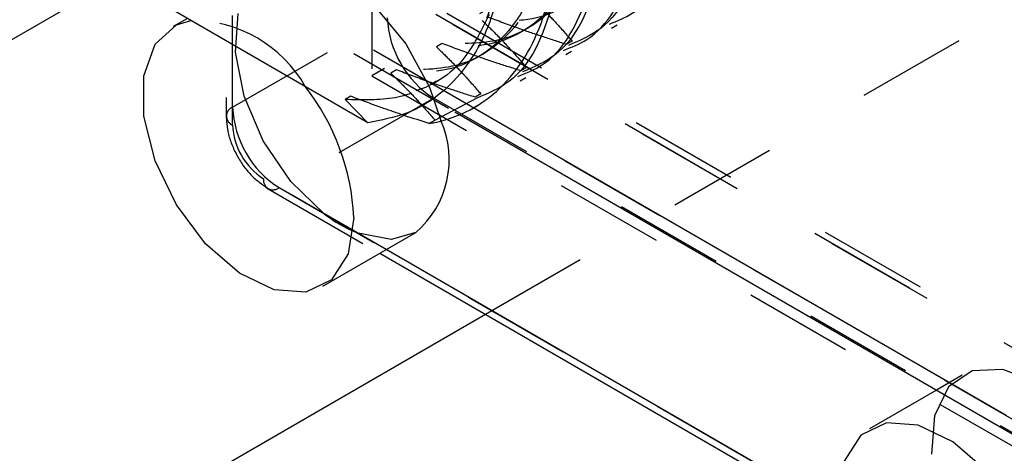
# Model space of a CAD drawing. Header units: inches. Extents: x 1907 to 2452, y -210 to -54.
# Tile 427 of 656: x 2002.32 to 2003.22, y -205.798 to -205.402. Entities that reach past the tile are written whole.
import ezdxf

# ---------------------------------------------------------------- set-up
doc = ezdxf.new("R2010")
doc.units = ezdxf.units.IN
doc.header["$LTSCALE"] = 0.5
doc.header["$MEASUREMENT"] = 0
doc.linetypes.add('HIDDEN', pattern=[0.225, 0.15, -0.075])
doc.layers.add('SID-M-H', color=4, linetype='HIDDEN')
doc.layers.add('SID-M-S', color=105, linetype='Continuous')

msp = doc.modelspace()

# ---------------------------------------------------------------- linework, layer by layer
at = {"layer": 'SID-M-H'}
for p, q in [((2002.74529, -205.67126), (2006.74789, -203.36061)), ((2002.6415, -203.7471), (2002.6415, -205.45355)), ((2003.34605, -205.04683), (2002.6415, -205.45355)), ((2002.51422, -205.49845), (2002.51422, -205.26515)), ((2002.50837, -205.27331), (2002.50837, -205.49028)), ((2003.30618, -205.74742), (2002.52837, -205.29839)), ((2003.31618, -205.74643), (2002.53836, -205.2974)), ((2002.54251, -205.30656), (2003.32033, -205.75558)), ((2002.72971, -205.47993), (2002.44351, -205.31471)), ((2002.4518, -205.33303), (2002.71747, -205.4864)), ((2002.4718, -205.33105), (2003.24961, -205.78007)), ((2002.64466, -205.39054), (2002.67268, -205.42425)), ((2002.51683, -205.43179), (2002.51942, -205.39659)), ((2002.51422, -205.48212), (2002.65564, -205.40048)), ((2002.77877, -205.41282), (2002.78399, -205.4098)), ((2002.67268, -205.42425), (2002.69425, -205.4638)), ((2002.70574, -205.42394), (2002.70052, -205.42695)), ((2002.82456, -205.42173), (2002.81934, -205.42474)), ((2002.52471, -205.472), (2002.51683, -205.43179)), ((2002.73701, -205.43692), (2002.74223, -205.43391)), ((2002.6415, -205.45355), (2003.48285, -205.93926)), ((2002.66398, -205.44805), (2002.65876, -205.45106)), ((2002.7828, -205.44584), (2002.77758, -205.44885)), ((2002.69529, -205.46101), (2002.70051, -205.458)), ((2002.5422, -205.51287), (2002.52471, -205.472)), ((2002.62222, -205.47215), (2002.617, -205.47516)), ((2002.69425, -205.4638), (2002.70467, -205.49442)), ((2002.74104, -205.46994), (2002.73582, -205.47296)), ((2002.69807, -205.47396), (2002.55665, -205.5556)), ((2002.617, -205.47516), (2002.63798, -205.49633)), ((2003.47589, -205.92299), (2002.69807, -205.47396)), ((2002.73756, -205.47389), (2002.69928, -205.49405)), ((2002.69928, -205.49405), (2002.69406, -205.49706)), ((2002.5674, -205.54995), (2002.5422, -205.51287)), ((2002.65455, -205.61212), (2002.54251, -205.54744)), ((2002.59758, -205.57923), (2002.5674, -205.54995)), ((2002.54665, -205.55659), (2002.64869, -205.6155)), ((2002.55665, -205.5556), (2003.33447, -206.00463)), ((2002.65903, -205.60285), (2002.62886, -205.59729)), ((2002.68161, -205.5965), (2002.65903, -205.60285)), ((2003.19015, -205.72298), (2003.16858, -205.73763)), ((2003.21818, -205.72162), (2003.19015, -205.72298)), ((2003.24961, -205.73371), (2003.21818, -205.72162)), ((2003.18122, -205.72693), (2003.15768, -205.74052)), ((2003.16858, -205.73763), (2003.15581, -205.76398)), ((2003.15581, -205.76398), (2003.15323, -205.79917))]:
    msp.add_line(p, q, dxfattribs=at)
for centre, radius, start, end in [((2002.4767, -205.52255), 0.1197, 29.70095, 90.30443), ((2002.74776, -205.39629), 0.09221, 182.60548, 237.39452), ((2002.51732, -205.49028), 0.00873, 110.78342, 249.21658), ((2002.60634, -205.47793), 0.09221, 182.60548, 237.39452), ((2002.57563, -205.49565), 0.06147, 182.60548, 237.39452), ((2002.55113, -205.54884), 0.00873, 170.78596, 309.20329), ((2002.67684, -205.47804), 0.12854, 231.92592, 248.07946)]:
    msp.add_arc(centre, radius, start, end, dxfattribs=at)
for points, knots in [([(2002.87885, -205.15853), (2002.88353, -205.18884), (2002.89315, -205.25114), (2002.87707, -205.32814), (2002.8394, -205.38235), (2002.79063, -205.40505), (2002.75518, -205.40343), (2002.74227, -205.40285)], [0, 0, 0, 0, 0.210491, 0.432632, 0.655452, 0.874515, 1, 1, 1, 1]), ([(2002.83618, -205.17833), (2002.8412, -205.20888), (2002.8515, -205.27151), (2002.83641, -205.34947), (2002.80202, -205.40103), (2002.75493, -205.4278), (2002.71879, -205.42724), (2002.70052, -205.42695)], [0, 0, 0, 0, 0.209223, 0.428905, 0.649711, 0.822906, 1, 1, 1, 1]), ([(2002.84337, -205.19245), (2002.84729, -205.21705), (2002.85632, -205.27363), (2002.84147, -205.34636), (2002.80728, -205.39803), (2002.76014, -205.42478), (2002.724, -205.42422), (2002.70574, -205.42394)], [0, 0, 0, 0, 0.17602, 0.404926, 0.635003, 0.815471, 1, 1, 1, 1]), ([(2002.79354, -205.1988), (2002.79886, -205.22935), (2002.80979, -205.29206), (2002.79622, -205.3676), (2002.76448, -205.42066), (2002.71842, -205.45134), (2002.67878, -205.45115), (2002.65876, -205.45106)], [0, 0, 0, 0, 0.206753, 0.424385, 0.617867, 0.807018, 1, 1, 1, 1]), ([(2002.80089, -205.2128), (2002.80507, -205.23744), (2002.81468, -205.29415), (2002.8013, -205.36452), (2002.76973, -205.41767), (2002.72363, -205.44833), (2002.68399, -205.44814), (2002.66398, -205.44805)], [0, 0, 0, 0, 0.1741503, 0.4007269, 0.6021616, 0.7990863, 1, 1, 1, 1]), ([(2002.76287, -205.30305), (2002.7629, -205.30484), (2002.76343, -205.33614), (2002.75522, -205.39207), (2002.71991, -205.44932), (2002.67078, -205.47675), (2002.63268, -205.47563), (2002.617, -205.47516)], [0, 0, 0, 0, 0.016224, 0.282868, 0.551977, 0.815616, 1, 1, 1, 1]), ([(2002.78403, -205.37874), (2002.78837, -205.38296), (2002.79703, -205.3914), (2002.81059, -205.40572), (2002.81949, -205.41592), (2002.82456, -205.42173)], [0, 0, 0, 0, 0.300578, 0.601149, 1, 1, 1, 1]), ([(2002.74879, -205.39764), (2002.74072, -205.41377), (2002.7225, -205.45024), (2002.67574, -205.47344), (2002.63782, -205.47253), (2002.62222, -205.47215)], [0, 0, 0, 0, 0.318212, 0.71941, 1, 1, 1, 1]), ([(2002.81934, -205.42474), (2002.81189, -205.42238), (2002.797, -205.41766), (2002.77293, -205.40944), (2002.75666, -205.40329), (2002.74749, -205.39983)], [0, 0, 0, 0, 0.304048, 0.608102, 1, 1, 1, 1]), ([(2002.74227, -205.40285), (2002.74661, -205.40707), (2002.75527, -205.41551), (2002.76884, -205.42983), (2002.77773, -205.44002), (2002.7828, -205.44584)], [0, 0, 0, 0, 0.300578, 0.601149, 1, 1, 1, 1]), ([(2002.70052, -205.42695), (2002.70485, -205.43117), (2002.71351, -205.43961), (2002.72708, -205.45393), (2002.73597, -205.46413), (2002.74104, -205.46994)], [0, 0, 0, 0, 0.300578, 0.601149, 1, 1, 1, 1]), ([(2002.77758, -205.44885), (2002.77013, -205.44649), (2002.75524, -205.44176), (2002.73118, -205.43355), (2002.7149, -205.4274), (2002.70574, -205.42394)], [0, 0, 0, 0, 0.304048, 0.608102, 1, 1, 1, 1]), ([(2002.65876, -205.45106), (2002.66309, -205.45528), (2002.67176, -205.46372), (2002.68532, -205.47804), (2002.69421, -205.48824), (2002.69928, -205.49405)], [0, 0, 0, 0, 0.300578, 0.601149, 1, 1, 1, 1]), ([(2002.73582, -205.47296), (2002.72837, -205.47059), (2002.71348, -205.46587), (2002.68942, -205.45766), (2002.67314, -205.45151), (2002.66398, -205.44805)], [0, 0, 0, 0, 0.304048, 0.608102, 1, 1, 1, 1]), ([(2002.66838, -205.48874), (2002.66218, -205.48665), (2002.64652, -205.48138), (2002.63137, -205.47563), (2002.62222, -205.47215)], [0, 0, 0, 0, 0.395817, 1, 1, 1, 1]), ([(2002.50837, -205.49028), (2002.50868, -205.49492), (2002.50948, -205.50655), (2002.51693, -205.52562), (2002.52989, -205.54465), (2002.54118, -205.55269), (2002.54665, -205.55659)], [0, 0, 0, 0, 0.183157, 0.459587, 0.738075, 1, 1, 1, 1])]:
    msp.add_open_spline(points, degree=3, knots=knots, dxfattribs=at)
at = {"layer": 'SID-M-S'}
for p, q in [((2002.26188, -205.44951), (2002.57672, -205.26776)), ((2002.63798, -205.49633), (2002.40939, -205.36436)), ((2002.44329, -205.42473), (2002.46285, -205.40701)), ((2002.47294, -205.40105), (2002.45997, -205.40853)), ((2002.46285, -205.40701), (2002.47606, -205.40285)), ((2002.86059, -205.40987), (2002.8658, -205.40686)), ((2002.43295, -205.45354), (2002.44329, -205.42473)), ((2002.81883, -205.43398), (2002.82405, -205.43097)), ((2002.43295, -205.49031), (2002.43295, -205.45354)), ((2002.77707, -205.45809), (2002.78229, -205.45508)), ((2003.22133, -205.76374), (2002.72971, -205.47993)), ((2002.73531, -205.4822), (2002.74053, -205.47918)), ((2002.44329, -205.53106), (2002.43295, -205.49031)), ((2002.71747, -205.4864), (2003.22962, -205.78205)), ((2002.46285, -205.57137), (2002.44329, -205.53106)), ((2002.48951, -205.60687), (2002.46285, -205.57137)), ((2002.6251, -205.58285), (2002.61986, -205.6161)), ((2002.59676, -205.64548), (2002.68161, -205.5965)), ((2002.52038, -205.63372), (2002.48951, -205.60687)), ((2002.61986, -205.6161), (2002.6047, -205.63969)), ((2002.64869, -205.6155), (2003.06944, -205.8584)), ((2003.06861, -205.85115), (2002.65455, -205.61212)), ((2002.55211, -205.649), (2002.52038, -205.63372)), ((2002.6047, -205.63969), (2002.58127, -205.65107)), ((2002.58127, -205.65107), (2002.55211, -205.649)), ((2002.10435, -206.04127), (2002.74529, -205.67126)), ((2003.15768, -205.74052), (2003.09637, -205.77592)), ((2003.11185, -205.77034), (2003.08843, -205.78172)), ((2003.14102, -205.7724), (2003.11185, -205.77034)), ((2003.17275, -205.78768), (2003.14102, -205.7724)), ((2003.08843, -205.78172), (2003.07327, -205.80531)), ((2003.20362, -205.81453), (2003.17275, -205.78768))]:
    msp.add_line(p, q, dxfattribs=at)
for centre, radius, start, end in [((2002.4127, -205.59368), 0.21267, 2.91988, 37.83283), ((2002.62491, -205.53005), 0.08736, 310.4757, 24.06533)]:
    msp.add_arc(centre, radius, start, end, dxfattribs=at)
for points, knots in [([(2002.85862, -205.40625), (2002.86582, -205.40338), (2002.89416, -205.39208), (2002.92353, -205.33975), (2002.94073, -205.25522), (2002.92988, -205.15031), (2002.89241, -205.03885), (2002.84582, -204.95447), (2002.81409, -204.91196), (2002.80629, -204.90152)], [0, 0, 0, 0, 0.059897, 0.235835, 0.411101, 0.587329, 0.767003, 0.942798, 1, 1, 1, 1]), ([(2002.76976, -204.92261), (2002.78953, -204.95071), (2002.83449, -205.01459), (2002.88173, -205.12694), (2002.90459, -205.24393), (2002.89409, -205.34246), (2002.86476, -205.40713), (2002.83162, -205.4213), (2002.82113, -205.42578)], [0, 0, 0, 0, 0.149581, 0.340141, 0.530702, 0.721263, 0.91182, 1, 1, 1, 1]), ([(2002.81682, -205.43028), (2002.82417, -205.42734), (2002.85302, -205.41579), (2002.88259, -205.36216), (2002.89919, -205.27578), (2002.88633, -205.16529), (2002.84333, -205.04121), (2002.79062, -204.9639), (2002.76454, -204.92563)], [0, 0, 0, 0, 0.06126, 0.240385, 0.418599, 0.595144, 0.799597, 1, 1, 1, 1]), ([(2002.7749, -205.45412), (2002.78278, -205.45094), (2002.81249, -205.43894), (2002.84195, -205.38356), (2002.85743, -205.29588), (2002.84428, -205.18941), (2002.80952, -205.09167), (2002.76677, -205.01054), (2002.73745, -204.97002), (2002.72278, -204.94973)], [0, 0, 0, 0, 0.065671, 0.247546, 0.425353, 0.601924, 0.781473, 0.890632, 1, 1, 1, 1]), ([(2002.728, -204.94672), (2002.74777, -204.97481), (2002.79273, -205.0387), (2002.83998, -205.15105), (2002.86283, -205.26804), (2002.85233, -205.36657), (2002.82301, -205.43124), (2002.78986, -205.44541), (2002.77937, -205.44989)], [0, 0, 0, 0, 0.149581, 0.340141, 0.530702, 0.721263, 0.91182, 1, 1, 1, 1]), ([(2002.69406, -205.49706), (2002.69577, -205.49674), (2002.72039, -205.49206), (2002.76285, -205.46945), (2002.80215, -205.40541), (2002.8155, -205.3155), (2002.80141, -205.20904), (2002.76078, -205.09722), (2002.71478, -205.01843), (2002.68585, -204.98022), (2002.68102, -204.97384)], [0, 0, 0, 0, 0.0117755, 0.1695891, 0.3306761, 0.4902881, 0.6492089, 0.8105478, 0.9683538, 1, 1, 1, 1]), ([(2002.68624, -204.97083), (2002.70601, -204.99892), (2002.75097, -205.0628), (2002.79822, -205.17515), (2002.82108, -205.29215), (2002.81056, -205.39065), (2002.78129, -205.45541), (2002.74807, -205.46945), (2002.73756, -205.47389)], [0, 0, 0, 0, 0.1495833, 0.3401465, 0.5307111, 0.721275, 0.9118359, 1, 1, 1, 1]), ([(2002.76287, -205.30305), (2002.7619, -205.33071), (2002.75995, -205.38605), (2002.72903, -205.45128), (2002.68555, -205.48715), (2002.64997, -205.49401), (2002.63798, -205.49633)], [0, 0, 0, 0, 0.266135, 0.53227, 0.842442, 1, 1, 1, 1]), ([(2002.69406, -205.49706), (2002.68659, -205.49473), (2002.67795, -205.49203), (2002.66951, -205.48913), (2002.66838, -205.48874)], [0, 0, 0, 0, 0.865349, 1, 1, 1, 1])]:
    msp.add_open_spline(points, degree=3, knots=knots, dxfattribs=at)

doc.saveas('drawing.dxf')
